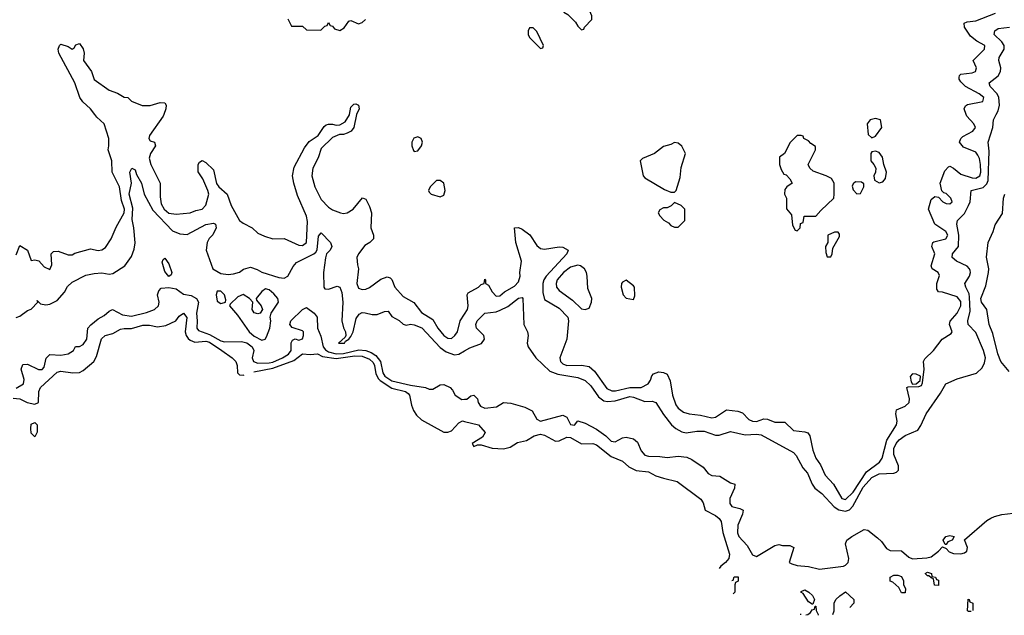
# Model space of a CAD drawing. Header units: inches. Extents: x 2380249 to 2585472, y 382747 to 546448.
# Tile 325 of 626: x 2567609 to 2572903, y 387305 to 390509. Entities that reach past the tile are written whole.
import ezdxf

# ---------------------------------------------------------------- set-up
doc = ezdxf.new("R2010")
doc.units = ezdxf.units.IN
doc.header["$MEASUREMENT"] = 0
for name, color, linetype in [('C5368', 7, 'Continuous'), ('C5369', 7, 'Continuous'), ('C5378', 7, 'Continuous'), ('C5379', 7, 'Continuous')]:
    doc.layers.add(name, color=color, linetype=linetype)

msp = doc.modelspace()

# ---------------------------------------------------------------- linework, layer by layer
at = {"layer": 'C5368', "color": 4}
for points, elevation in [([(2567590, 389244.7), (2567610, 389294), (2567650.7, 389270), (2567670, 389214), (2567690, 389218), (2567711.6, 389211.6), (2567739.6, 389179.6), (2567770, 389166), (2567782, 389190), (2567778, 389250), (2567790, 389262), (2567816.4, 389263.6), (2567870, 389244.7), (2567890, 389244.7), (2567906, 389254), (2567990, 389276), (2568030, 389267.3), (2568050, 389270.8), (2568070, 389284.7), (2568100.9, 389330), (2568127.2, 389392.8), (2568169.6, 389470), (2568172.1, 389490), (2568156.6, 389536.6), (2568144.7, 389610), (2568105.2, 389690), (2568103.7, 389750), (2568084, 389810), (2568088.7, 389830), (2568088.7, 389870), (2568062.7, 389950), (2568024.2, 389984.2), (2568012.2, 390000)], 28), ([(2568384.2, 390000), (2568380.7, 389990), (2568307.3, 389887.3), (2568302.8, 389870), (2568310, 389858), (2568334, 389850), (2568338.8, 389830), (2568312.7, 389790), (2568304.9, 389764.9), (2568313.4, 389730), (2568364.9, 389630), (2568364.1, 389555.9), (2568370, 389518), (2568385.5, 389490), (2568410, 389468), (2568450, 389464), (2568526, 389470), (2568556.5, 389483.5), (2568589.1, 389490.9), (2568610, 389512), (2568625.2, 389570), (2568621.2, 389590), (2568592.7, 389652.7), (2568568.8, 389691.1), (2568568.8, 389731.1), (2568576.4, 389743.6), (2568590, 389752), (2568610, 389742), (2568650, 389702), (2568667.7, 389627.7), (2568678.8, 389610), (2568724, 389570), (2568745.5, 389510), (2568790.8, 389430), (2568810, 389414), (2568858, 389390), (2568890, 389361), (2568924.5, 389344.5), (2568970, 389331.3), (2569030, 389332), (2569110, 389297.3), (2569130, 389294), (2569151.6, 389310), (2569156.3, 389423.7), (2569150, 389453.2), (2569103.1, 389563.1), (2569082, 389630), (2569075.4, 389670), (2569084.4, 389715.6), (2569140.4, 389819.6), (2569165.6, 389854.4), (2569213.1, 389886.9), (2569245.9, 389934.1), (2569256.9, 389943.1), (2569270, 389948.2), (2569290, 389948.2), (2569310, 389941.6), (2569330, 389943), (2569359.7, 389960.3), (2569382.5, 389997.5), (2569382.9, 390000)], 28), ([(2569419.9, 390000), (2569404.9, 389930), (2569390.3, 389909.7), (2569370, 389898.4), (2569350, 389892), (2569328.4, 389891.6), (2569290, 389875.6), (2569230, 389817), (2569214, 389766), (2569185.7, 389710), (2569180.3, 389670), (2569195.3, 389610), (2569230, 389542), (2569270, 389500.7), (2569290, 389486.8), (2569334, 389470), (2569350, 389467.3), (2569370, 389471), (2569402, 389490), (2569451.2, 389551.1), (2569470, 389544.7), (2569490, 389504.7), (2569500.5, 389470), (2569497.3, 389390), (2569511, 389350), (2569511.3, 389330), (2569492, 389310), (2569464.9, 389295.1), (2569431.3, 389250), (2569422, 389230), (2569424.7, 389190), (2569431, 389170), (2569420.7, 389090), (2569430, 389066), (2569450, 389058.8), (2569470, 389059.1), (2569490, 389068), (2569550, 389113.4), (2569585.4, 389125.4), (2569601, 389121), (2569610, 389112), (2569626, 389070), (2569670, 389021), (2569728.1, 388988.1), (2569770, 388934), (2569830, 388897.3), (2569857.1, 388850), (2569890, 388810.6), (2569910, 388796.3), (2569930, 388794), (2569949.2, 388810), (2569962.7, 388830), (2569977, 388890), (2570000, 388925.2)], 28), ([(2567590, 388907.3), (2567610, 388914.8), (2567650, 388944.7), (2567670, 388951.3), (2567706, 388990), (2567702, 388998), (2567721.4, 388981.4), (2567750, 388974.8), (2567770, 388978.8), (2567810, 388998.8), (2567850, 389042.8), (2567866.6, 389073.4), (2567890, 389097.3), (2567964.8, 389135.2), (2568010, 389144.9), (2568050, 389146.8), (2568090, 389141), (2568110, 389144.7), (2568174.2, 389185.8), (2568210, 389236), (2568224.6, 389275.4), (2568229.7, 389309.7), (2568223, 389390), (2568214, 389434), (2568216.3, 389496.3), (2568197.4, 389570), (2568209.6, 389630), (2568201.2, 389690), (2568211.2, 389711.1), (2568230, 389702), (2568237.3, 389677.3), (2568264, 389630), (2568278.4, 389570), (2568324.7, 389484.7), (2568430, 389373), (2568470, 389357.6), (2568510, 389353.4), (2568610, 389407.7), (2568650, 389414.8), (2568662, 389410), (2568666, 389390), (2568647.1, 389352.9), (2568627.5, 389332.5), (2568616, 389310), (2568611, 389270), (2568648, 389170), (2568690, 389144.4), (2568730, 389139.3), (2568758.4, 389141.6), (2568790, 389150.8), (2568812.1, 389167.9), (2568850, 389177.3), (2568885.2, 389165.2), (2568910, 389150.8), (2569002.5, 389122.5), (2569030, 389119.1), (2569050, 389130.6), (2569079, 389181), (2569097.4, 389202.6), (2569189.5, 389250), (2569200.4, 389259.6), (2569208.4, 389271.6), (2569215.9, 389344.1), (2569230, 389362), (2569279.5, 389310), (2569286.4, 389290), (2569278, 389270), (2569259.1, 389250), (2569252.5, 389227.5), (2569242, 389150), (2569244.9, 389070), (2569250, 389061), (2569270, 389059.1), (2569315.5, 389075.5), (2569330.4, 389070.4), (2569341.1, 389041.1), (2569345.7, 388990), (2569341.6, 388890), (2569350, 388851.3), (2569360.7, 388830), (2569362.8, 388810), (2569359.1, 388800.9), (2569322.8, 388770), (2569356, 388770), (2569360.1, 388779.9), (2569379, 388790), (2569390, 388804.7), (2569402.7, 388830), (2569417.7, 388902.3), (2569434.3, 388925.7), (2569450, 388933.4), (2569467, 388933), (2569503.9, 388923.9), (2569530, 388922.8), (2569570, 388939.1), (2569590, 388941), (2569610, 388912), (2569650, 388892), (2569671.2, 388871.1), (2569686.4, 388866.4), (2569709.3, 388870.7), (2569730, 388868.4), (2569771.4, 388851.5), (2569870, 388745.5), (2569902.5, 388722.5), (2569946.7, 388706.7), (2569970, 388710.3), (2570000, 388727.6)], 24), ([(2567590, 388527.4), (2567629.6, 388550.4), (2567633, 388573), (2567617.2, 388630), (2567625.2, 388654.8), (2567650, 388656), (2567710, 388627.3), (2567730, 388627.3), (2567739.5, 388640.5), (2567751.5, 388688.5), (2567770, 388707.7), (2567830, 388704.9), (2567870, 388711.3), (2567898, 388730), (2567909.1, 388750.9), (2567930, 388752), (2567950, 388762), (2567969, 388790), (2567975.1, 388850), (2567991.3, 388868.7), (2568030, 388900.7), (2568062.7, 388917.3), (2568090, 388941), (2568108, 388950), (2568161.1, 388921.1), (2568210, 388914.9), (2568290, 388934.4), (2568334, 388950), (2568355.1, 388970), (2568358.4, 388990), (2568349.6, 389030), (2568357, 389050), (2568370, 389064.9), (2568410, 389068), (2568450, 389062), (2568490, 389032.7), (2568530, 389026.3), (2568558.7, 389010), (2568570.3, 388990), (2568559, 388930), (2568563.6, 388890), (2568561.6, 388850), (2568570, 388837.3), (2568630, 388816.5), (2568690, 388781.3), (2568710, 388777.3), (2568802.2, 388777.8), (2568830, 388770.9), (2568858.2, 388750), (2568868, 388730), (2568858, 388690), (2568865.5, 388670), (2568890, 388661.5), (2568950, 388662.7), (2568970, 388667.1), (2569021.3, 388690), (2569053.3, 388710), (2569068, 388730), (2569069.3, 388770.7), (2569075.3, 388784.7), (2569090, 388792), (2569110, 388786), (2569130, 388792), (2569135.1, 388810), (2569135.1, 388830), (2569130, 388836), (2569074, 388854), (2569062, 388870), (2569066.6, 388890), (2569130, 388950.7), (2569150, 388962), (2569192, 388930), (2569208.8, 388910), (2569210.2, 388850), (2569227.2, 388807.2), (2569240.9, 388750), (2569253.2, 388733.2), (2569270, 388723.2), (2569310, 388712.3), (2569350, 388714.5), (2569432.9, 388732.9), (2569469.5, 388729.5), (2569499.1, 388719.1), (2569522.9, 388702.9), (2569548.2, 388670), (2569560.7, 388610), (2569572.1, 388592.1), (2569610, 388566.7), (2569710, 388543), (2569790, 388530.7), (2569810, 388521), (2569830, 388521), (2569870, 388544.9), (2569890, 388547.7), (2569922.8, 388530), (2569936.4, 388516.4), (2569950.8, 388490), (2569986.6, 388466.6), (2570000, 388467.2)], 16), ([(2567573.7, 388473.7), (2567610, 388470.4), (2567649.2, 388449.2), (2567690, 388440.3), (2567709.6, 388450.4), (2567711.3, 388510), (2567720.7, 388530), (2567810, 388613), (2567830, 388619.5), (2567894, 388610), (2567930, 388612), (2567950, 388622), (2568007.6, 388670), (2568022.4, 388697.6), (2568048.2, 388791.8), (2568069, 388810), (2568110, 388821.7), (2568150, 388843.7), (2568170, 388848.7), (2568210, 388848.9), (2568270, 388867), (2568306.9, 388866.9), (2568350, 388858), (2568395.1, 388864.9), (2568448.7, 388890), (2568466, 388914), (2568490, 388931.3), (2568506.8, 388906.8), (2568498.7, 388830), (2568503.8, 388810), (2568514.3, 388794.3), (2568524.9, 388784.9), (2568550, 388774.9), (2568610, 388780.3), (2568630, 388773.8), (2568696.3, 388730), (2568751, 388690), (2568770.4, 388670.4), (2568777.3, 388650), (2568780.7, 388610), (2568790, 388598.8), (2568810, 388597.1), (2568815.7, 388598.9)], 12), ([(2568867.5, 388614.5), (2568970, 388635.2), (2569083.5, 388676.5), (2569130, 388711.6), (2569170, 388708.9), (2569210, 388712.7), (2569237.8, 388697.8), (2569310, 388686.4), (2569410, 388700.7), (2569450, 388699.1), (2569490, 388682.8), (2569510, 388664.4), (2569517.2, 388650), (2569524.5, 388604.5), (2569537.7, 388577.7), (2569547.6, 388567.6), (2569610, 388527.2), (2569682.8, 388510), (2569698, 388498), (2569704.4, 388490), (2569715.3, 388435.3), (2569726.5, 388406.5), (2569742, 388382), (2569770, 388356.4), (2569890, 388290.4), (2569910, 388290.4), (2569930, 388298.4), (2569970, 388341), (2569989.3, 388350.7), (2570000, 388348.1)], 12)]:
    msp.add_lwpolyline(points, dxfattribs=dict(at, elevation=elevation))
for points, elevation in [([(2569750, 389879), (2569727.5, 389872.5), (2569717.3, 389850), (2569717.3, 389830), (2569726.2, 389806.2), (2569730, 389801), (2569750, 389804.7), (2569768.7, 389830), (2569774, 389850), (2569768, 389870)], 32), ([(2569870, 389644), (2569850, 389644), (2569816, 389610), (2569807.3, 389590), (2569810, 389582), (2569822, 389570), (2569870, 389556), (2569890, 389564.7), (2569897.2, 389590), (2569888.7, 389630)], 32), ([(2568410, 389128.7), (2568390, 389155.3), (2568374.6, 389205.4), (2568380.2, 389219.8), (2568390, 389226), (2568410, 389196), (2568426, 389150), (2568423.6, 389136.4)], 16), ([(2568690, 389049.2), (2568670, 389048.7), (2568664.4, 389030), (2568670, 388996), (2568690, 388982), (2568710, 388987.3), (2568715.3, 388990), (2568717, 389003), (2568709.2, 389030)], 24), ([(2568930, 389060.9), (2568910, 389047), (2568880.7, 389010), (2568881.4, 389001.4), (2568907.3, 388970), (2568914.8, 388950), (2568902, 388930), (2568890, 388926.6), (2568870, 388933.2), (2568859.5, 388950), (2568862, 388990), (2568843.7, 389010), (2568810, 389031.1), (2568782.3, 389017.7), (2568741.1, 388978.9), (2568737.3, 388970), (2568779.7, 388919.7), (2568842.6, 388830), (2568870, 388807.3), (2568910, 388785.7), (2568929.5, 388790.5), (2568936.1, 388803.9), (2568954.3, 388850), (2568959.5, 388890), (2568956, 388910), (2568961.2, 388930), (2568999.5, 388990), (2568996, 389010), (2568974.5, 389034.5), (2568950, 389056)], 24), ([(2567690, 388266), (2567670, 388286), (2567668.7, 388310), (2567670, 388334), (2567690, 388342), (2567702, 388330), (2567702, 388290)], 8)]:
    msp.add_lwpolyline(points, close=True, dxfattribs=dict(at, elevation=elevation))
at = {"layer": 'C5369', "color": 4}
for points, elevation in [([(2569050, 390514), (2569070, 390474), (2569130, 390474), (2569150, 390454), (2569227.3, 390452.7), (2569250, 390474), (2569262, 390478), (2569270, 390494), (2569278, 390478), (2569290, 390474), (2569301, 390461), (2569330, 390451.3), (2569354, 390466), (2569378, 390502), (2569390, 390504.7), (2569430, 390486.8), (2569450, 390494.8), (2569469, 390510)], 32), ([(2568012.2, 390000), (2567990, 390029.2), (2567947.7, 390067.7), (2567931.7, 390091.7), (2567906, 390170), (2567819, 390330), (2567815.3, 390350), (2567822, 390370), (2567830, 390378), (2567870, 390364.7), (2567890, 390351.3), (2567902, 390358), (2567910, 390374), (2567930, 390382), (2567950, 390352), (2567956, 390330), (2567951.3, 390290), (2567994, 390230), (2568008.3, 390188.3), (2568090, 390131), (2568134.4, 390114.4), (2568170, 390092), (2568190, 390091.3), (2568210, 390072), (2568267.3, 390047.3), (2568310, 390047.3), (2568363.6, 390063.6), (2568390, 390062), (2568396, 390050), (2568394.8, 390030), (2568384.2, 390000)], 28), ([(2569382.9, 390000), (2569390, 390038), (2569405.1, 390054.9), (2569416.3, 390056.3), (2569430.5, 390050.5), (2569433.4, 390030), (2569419.9, 390000)], 28)]:
    msp.add_lwpolyline(points, dxfattribs=dict(at, elevation=elevation))
at = {"layer": 'C5378', "color": 4}
for points, elevation in [([(2570000, 388925.2), (2570016.2, 388950), (2570020.7, 388970), (2570015.3, 389030), (2570020.2, 389039.8), (2570075.3, 389070), (2570090, 389084.7), (2570106, 389090), (2570110, 389114), (2570114, 389110), (2570114, 389090), (2570130, 389082), (2570150, 389044.7), (2570170, 389022.8), (2570190, 389024), (2570214.7, 389045.3), (2570270, 389076.3), (2570290, 389098.8), (2570299.6, 389130), (2570298.4, 389150), (2570307, 389210), (2570276.2, 389310), (2570269, 389390), (2570290, 389390.8), (2570310, 389382.8), (2570352, 389352), (2570390, 389294), (2570410, 389279.1), (2570430, 389275.5), (2570510, 389287.7), (2570530, 389284.9), (2570558, 389270), (2570550.8, 389250), (2570440.4, 389130), (2570426.4, 389110), (2570422, 389090), (2570422, 389042), (2570430, 389004.7), (2570510, 388957.3), (2570555.5, 388910), (2570559.3, 388890), (2570550.4, 388790), (2570514, 388690), (2570517.3, 388670), (2570530, 388657.3), (2570550, 388648.8), (2570630.4, 388650.4), (2570670, 388643.8), (2570699, 388619), (2570765.8, 388525.8), (2570792.2, 388512.2), (2570812.4, 388512.4), (2570890, 388530.4), (2570950, 388530.6), (2570989, 388550), (2571001.2, 388570), (2571007.2, 388592.8), (2571016.5, 388603.5), (2571045.6, 388614.4), (2571071.2, 388611.1), (2571090, 388602), (2571107.3, 388567.3), (2571119.1, 388490), (2571137, 388437), (2571150, 388419.1), (2571178, 388398), (2571208.6, 388388.5), (2571270, 388382.4), (2571330, 388368.2), (2571350, 388370.5), (2571410, 388410.8), (2571470, 388403.8), (2571495.1, 388395.1), (2571530, 388358), (2571548.8, 388348.9), (2571570, 388347), (2571610, 388361.6), (2571630, 388360.5), (2571670, 388344.4), (2571723.5, 388343.5), (2571770, 388299.1), (2571830, 388293), (2571846.2, 388286.2), (2571857.1, 388270), (2571874.2, 388194.2), (2571890.5, 388150), (2571913.9, 388113.9), (2571939.9, 388059.9), (2571984.9, 388010), (2572030, 387934), (2572050, 387928.5), (2572090, 387967), (2572163, 388077), (2572232.7, 388130), (2572246.6, 388150), (2572271.8, 388248.2), (2572323.6, 388330), (2572327.3, 388350), (2572319.3, 388390), (2572324, 388410), (2572370, 388430.8), (2572392.3, 388450), (2572392.7, 388470), (2572379, 388530), (2572385.6, 388534.4), (2572444.2, 388535.8), (2572458.2, 388541.8), (2572464, 388556), (2572472, 388630), (2572469.3, 388670), (2572475.5, 388684.5), (2572522, 388730), (2572569.3, 388790.7), (2572618, 388822), (2572622, 388830), (2572609, 388870), (2572612.9, 388887.1), (2572650, 388930.8), (2572669.5, 388970), (2572670, 388994), (2572650, 389018), (2572570, 389043.7), (2572550, 389046), (2572540.1, 389060.1), (2572540.9, 389090), (2572554, 389134), (2572548, 389150), (2572515.3, 389170), (2572510, 389186), (2572529.3, 389250), (2572513.2, 389290), (2572519, 389310), (2572525.1, 389314.9), (2572588.7, 389330), (2572599.5, 389350), (2572589, 389370), (2572529.4, 389409.4), (2572495.3, 389490), (2572510, 389542), (2572530, 389558), (2572550, 389554), (2572572, 389530), (2572590, 389521), (2572610, 389518), (2572622, 389530), (2572615.3, 389550), (2572590, 389575.3), (2572578, 389578), (2572568, 389588), (2572559, 389630), (2572582.9, 389697.1), (2572602.7, 389717.3), (2572610, 389721), (2572630, 389711), (2572670, 389679.3), (2572730, 389658.4), (2572750, 389656.4), (2572771.3, 389670), (2572776.4, 389690), (2572775.1, 389730), (2572770, 389762), (2572761, 389781), (2572750, 389796), (2572682.9, 389822.9), (2572662, 389850), (2572669, 389870), (2572679.3, 389880.7), (2572734, 389910), (2572749, 389930), (2572739, 389950), (2572701.2, 389990), (2572697.9, 390000)], 28), ([(2570000, 388727.6), (2570030, 388744.9), (2570092, 388768), (2570108.7, 388790), (2570104, 388810), (2570065.2, 388850), (2570061.2, 388870), (2570069.3, 388890), (2570109, 388930), (2570170, 388938.4), (2570192.7, 388947.3), (2570233.8, 388966.2), (2570290, 389010.6), (2570310, 389014.8), (2570314.8, 389010), (2570318.8, 388870), (2570338.8, 388830), (2570342.8, 388810), (2570338, 388770), (2570342, 388750), (2570384.9, 388690), (2570458.9, 388618.9), (2570502.4, 388602.4), (2570610, 388583.8), (2570650, 388567.7), (2570680.5, 388540.5), (2570721.4, 388481.4), (2570750, 388459.5), (2570770, 388455.6), (2570810, 388459.6), (2570890, 388482), (2570910, 388479), (2570970, 388456), (2571010, 388456.4), (2571030, 388450.7), (2571070, 388385.5), (2571113.4, 388330), (2571137.3, 388310), (2571170, 388292.4), (2571192.8, 388287.2), (2571250, 388296.4), (2571290, 388295.8), (2571350, 388274), (2571370, 388274.9), (2571430, 388294), (2571510, 388275.5), (2571570, 388279.3), (2571595.8, 388275.8), (2571770, 388181), (2571784.5, 388164.5), (2571819.5, 388099.5), (2571844.9, 388070), (2571870.6, 388010), (2571884, 387990), (2571921.3, 387961.3), (2571988.5, 387888.5), (2572013.3, 387873.3), (2572050, 387866.3), (2572070, 387873.4), (2572088.1, 387891.9), (2572144.6, 387995.4), (2572190, 388046.5), (2572230, 388065.8), (2572310, 388070.6), (2572324.1, 388075.9), (2572334.2, 388085.8), (2572335.1, 388110), (2572309.7, 388170), (2572310, 388202), (2572321.6, 388230), (2572338, 388250), (2572370, 388273.4), (2572438.6, 388301.4), (2572454.2, 388325.8), (2572482.7, 388390), (2572560.1, 388499.9), (2572589.4, 388550.6), (2572650, 388577.3), (2572752.9, 388607.1), (2572784, 388636), (2572796.2, 388663.8), (2572801.6, 388690), (2572790.9, 388730), (2572750, 388826.6), (2572709.6, 388870), (2572707.6, 388890), (2572719.1, 388940.9), (2572716.1, 389016.1), (2572713.9, 389033.9), (2572695.8, 389070), (2572691.4, 389090), (2572716.3, 389130), (2572722, 389150), (2572719.5, 389159.5), (2572716.3, 389170), (2572702.9, 389182.9), (2572646, 389210), (2572622.7, 389230), (2572623.7, 389250), (2572657.6, 389290), (2572658.5, 389350), (2572647.3, 389410), (2572651.7, 389428.3), (2572690, 389467.7), (2572711.2, 389510), (2572719.7, 389530), (2572725.2, 389590), (2572790, 389607.4), (2572810, 389626.4), (2572815.8, 389644.2), (2572821.7, 389801.7), (2572816.9, 389850), (2572841.3, 389930), (2572844.5, 389970), (2572860.2, 390000)], 24), ([(2572930, 388617.7), (2572885, 388670), (2572868.5, 388711.5), (2572841.6, 388821.6), (2572822.2, 388870), (2572809.8, 388949.8), (2572779.7, 388990), (2572776.9, 389010), (2572803.1, 389076.9), (2572818.7, 389150), (2572820.5, 389170), (2572807.6, 389232.4), (2572816, 389310), (2572844, 389370), (2572853.6, 389406.4), (2572892.7, 389467.3), (2572899.5, 389550), (2572906, 389570)], 16), ([(2570000, 388467.2), (2570012.3, 388467.7), (2570034.6, 388485.4), (2570051.3, 388490), (2570070.5, 388470.5), (2570074.8, 388450), (2570086.8, 388430), (2570110, 388419.1), (2570172.5, 388427.5), (2570210, 388450.8), (2570250, 388446.8), (2570325.8, 388425.8), (2570364.9, 388404.9), (2570390, 388361), (2570408.8, 388348.8), (2570530, 388382), (2570551.2, 388371.1), (2570570, 388332), (2570592, 388328), (2570610, 388352), (2570650, 388338.8), (2570710, 388306), (2570760.7, 388270), (2570790, 388242.8), (2570810, 388238.8), (2570850, 388260.7), (2570870, 388264), (2570910, 388254), (2570930, 388236), (2570950.4, 388190.4), (2570970, 388166.8), (2570990, 388160.7), (2571050, 388159.3), (2571090, 388153.4), (2571150, 388160.5), (2571195.2, 388155.2), (2571223.4, 388143.4), (2571283, 388103), (2571310, 388067.3), (2571330, 388057.3), (2571374, 388054), (2571430, 388018), (2571454, 388010), (2571452, 387990), (2571427, 387933), (2571426.6, 387906.6), (2571438, 387890), (2571480.5, 387880.5), (2571498.8, 387870), (2571495.5, 387850), (2571470.4, 387790), (2571468.7, 387748.7), (2571476.3, 387730), (2571520.5, 387680.5), (2571550, 387631.3), (2571570, 387621), (2571670, 387681), (2571690, 387686), (2571710, 387681), (2571750, 387681), (2571770.9, 387670.9), (2571746.8, 387590), (2571761.4, 387581.4), (2571790, 387574), (2571850, 387568), (2571910, 387553.4), (2572038, 387570), (2572050, 387574.8), (2572062.7, 387590), (2572066.6, 387610), (2572049.4, 387690), (2572057.2, 387710), (2572084, 387730), (2572150, 387766.8), (2572170, 387762.8), (2572221.7, 387721.7), (2572242, 387702), (2572270, 387663.8), (2572290, 387654.4), (2572350, 387652.7), (2572390, 387618.4), (2572410, 387608.5), (2572486.2, 387613.8), (2572510, 387620.4), (2572549.2, 387650), (2572570, 387674), (2572590, 387664.7), (2572606.4, 387646.4), (2572630, 387638), (2572670, 387636.3), (2572690, 387640.7), (2572701.2, 387650), (2572705.2, 387670), (2572689, 387711), (2572810, 387814.8), (2572830, 387827.3), (2572850, 387837.3), (2572890, 387847.7), (2572950, 387854)], 16), ([(2570000, 388348.1), (2570076, 388330), (2570111.2, 388288.9), (2570096.9, 388263.1), (2570042, 388230), (2570050, 388214), (2570070, 388222), (2570090, 388222), (2570150, 388204.7), (2570210, 388201), (2570246, 388210), (2570285.2, 388234.8), (2570334.5, 388245.5), (2570375.3, 388270), (2570410, 388279.1), (2570430, 388274), (2570490, 388242.4), (2570510, 388244.4), (2570550, 388263.1), (2570570, 388262), (2570630, 388228.5), (2570690, 388230.4), (2570710, 388223), (2570790, 388159.3), (2570850, 388134), (2570883.8, 388103.8), (2570924, 388084), (2570990, 388076.4), (2571030, 388056.3), (2571070, 388042.8), (2571144.5, 388024.5), (2571272, 387930), (2571284.7, 387910), (2571294, 387870), (2571350, 387842.8), (2571370, 387826), (2571380.7, 387810), (2571390.5, 387750), (2571425.4, 387634.6), (2571421, 387610), (2571404.7, 387590), (2571378, 387570), (2571369.7, 387557.3)], 12), ([(2571437.2, 387492.2), (2571446, 387494), (2571450, 387512), (2571472.7, 387512.7), (2571471.6, 387488.4), (2571458, 387482), (2571454, 387470), (2571454, 387430), (2571445.7, 387421.2)], 12), ([(2571982, 387310), (2571988.7, 387330), (2571989.1, 387370.9), (2571998, 387390), (2572018, 387410), (2572050, 387431.3), (2572094, 387390), (2572094, 387370), (2572073.4, 387348.1)], 12), ([(2571836.1, 387307.5), (2571846, 387310), (2571860.4, 387319.6), (2571870, 387334), (2571882, 387338), (2571886, 387354), (2571890, 387354), (2571891.6, 387331.6), (2571902, 387310), (2571902.6, 387305.2)], 12), ([(2572710, 387326), (2572706, 387330), (2572708.4, 387391.6), (2572714, 387390), (2572718, 387378), (2572734, 387370), (2572734, 387330.4)], 12), ([(2571806, 387311.4), (2571808.4, 387311.6), (2571810, 387310.9)], 12), ([(2572725.4, 387326), (2572710, 387326)], 12)]:
    msp.add_lwpolyline(points, dxfattribs=dict(at, elevation=elevation))
for points, elevation in [([(2572210, 389977.2), (2572182, 389970), (2572166, 389950), (2572172, 389892), (2572190, 389874), (2572210, 389882), (2572244, 389930), (2572238, 389970)], 32), ([(2571130, 389848), (2571110, 389838), (2571070, 389828), (2571022, 389790), (2570956.9, 389763.1), (2570944.7, 389750), (2570961, 389670), (2570970, 389658), (2571075.3, 389595.3), (2571110, 389582), (2571130, 389582), (2571138, 389590), (2571160.2, 389659.8), (2571165.6, 389714.4), (2571188, 389790), (2571168.4, 389828.4), (2571150, 389846)], 32), ([(2571810, 389886), (2571790, 389886), (2571751.6, 389848.4), (2571722, 389790), (2571694, 389770), (2571694, 389730), (2571703.6, 389703.6), (2571718, 389678), (2571730, 389674), (2571750, 389654), (2571762, 389630), (2571734, 389610), (2571723.6, 389596.4), (2571722, 389570), (2571731.3, 389550), (2571732.7, 389492.7), (2571759.6, 389459.6), (2571763.6, 389403.6), (2571778, 389378), (2571790, 389374), (2571806, 389390), (2571807.3, 389412.7), (2571822, 389418), (2571827.3, 389452.7), (2571890, 389452), (2571916.4, 389483.6), (2571986, 389550), (2571988, 389570), (2571988, 389630), (2571974.6, 389654.6), (2571946, 389670), (2571874.6, 389694.6), (2571858, 389710), (2571848.8, 389731.1), (2571888, 389810), (2571887.3, 389827.3), (2571863.1, 389843.1), (2571850, 389858), (2571826, 389870), (2571822, 389882)], 32), ([(2572210, 389802), (2572190, 389798), (2572184.7, 389790), (2572184.7, 389750), (2572202, 389730), (2572212, 389710), (2572211.3, 389690), (2572201, 389670), (2572206, 389646), (2572230, 389631.3), (2572250, 389638), (2572264.7, 389655.3), (2572268.8, 389688.9), (2572255.3, 389730), (2572248.7, 389770), (2572230, 389795.3)], 32), ([(2572103.6, 389636.4), (2572090, 389626), (2572085.4, 389614.6), (2572090, 389594), (2572110, 389572), (2572130, 389574), (2572148, 389610), (2572147.3, 389627.3), (2572134.6, 389634.6)], 32), ([(2571130, 389526), (2571111.6, 389508.4), (2571090, 389498), (2571070, 389498), (2571050, 389486), (2571042, 389470), (2571050, 389454), (2571071.6, 389431.6), (2571096.9, 389416.9), (2571110, 389402), (2571130, 389394), (2571150, 389394), (2571186, 389430), (2571186, 389490), (2571166, 389510)], 32), ([(2572010, 389366), (2571990, 389366), (2571954, 389350), (2571954, 389310), (2571942, 389290), (2571943.6, 389256.4), (2571950, 389234), (2571970, 389234), (2571978, 389250), (2571980.4, 389279.6), (2572016.4, 389343.6), (2572016.4, 389356.4)], 32), ([(2570610, 389189.4), (2570570, 389177.6), (2570532.7, 389150), (2570498.4, 389110), (2570492.7, 389090), (2570495.5, 389070), (2570510, 389053.4), (2570581.3, 389001.3), (2570630, 388954.8), (2570650, 388951), (2570670, 388958), (2570684, 388990), (2570685.2, 389010), (2570663.7, 389063.7), (2570660.9, 389130), (2570656, 389150), (2570645.2, 389170), (2570624.8, 389184.8)], 32), ([(2570870, 389108), (2570850, 389098), (2570844.7, 389090), (2570842.8, 389070), (2570854, 389030), (2570870, 389010.8), (2570910, 389004.7), (2570916, 389024), (2570914, 389070), (2570910, 389078)], 32), ([(2572410, 388604.8), (2572396.5, 388590), (2572401.9, 388561.9), (2572408.8, 388548.8), (2572430, 388549.7), (2572450, 388567.9), (2572452.3, 388592.3), (2572430, 388603.2)], 32), ([(2572586, 387686), (2572575.3, 387710), (2572588.7, 387730), (2572610, 387734), (2572634, 387730), (2572622, 387710), (2572599.8, 387700.2), (2572590, 387686)], 16), ([(2572350, 387426), (2572335.3, 387455.3), (2572303.1, 387483.1), (2572289.3, 387489.3), (2572289.3, 387510.7), (2572310, 387522), (2572330, 387522), (2572350, 387514), (2572362, 387490), (2572362, 387470), (2572371.3, 387450), (2572370, 387426)], 12), ([(2572550, 387466), (2572527.3, 387467.3), (2572522, 387502), (2572510, 387506), (2572498, 387518), (2572490, 387518), (2572478, 387530), (2572490, 387538), (2572512, 387530), (2572514, 387514), (2572534, 387510), (2572538, 387498), (2572550, 387494)], 12), ([(2571870, 387366), (2571850, 387378), (2571822, 387422), (2571808.7, 387430), (2571810, 387434), (2571830, 387442), (2571852, 387430), (2571871.2, 387411.1), (2571882, 387390), (2571874, 387366)], 12)]:
    msp.add_lwpolyline(points, close=True, dxfattribs=dict(at, elevation=elevation))
at = {"layer": 'C5379', "color": 4, "elevation": 32}
for points in [[(2570610, 390638), (2570591.6, 390628.4), (2570558, 390622), (2570554, 390610), (2570534, 390590), (2570534, 390550), (2570556.9, 390536.9), (2570596.9, 390496.9), (2570610, 390474), (2570630, 390454), (2570642, 390458), (2570646, 390470), (2570686, 390510), (2570686, 390530), (2570668.4, 390568.4), (2570668, 390590), (2570658, 390610)], [(2570370, 390466), (2570350, 390466), (2570342, 390450), (2570342, 390430), (2570350, 390414), (2570410, 390354), (2570422, 390358), (2570426, 390370), (2570390, 390446)]]:
    msp.add_lwpolyline(points, close=True, dxfattribs=at)
at = {"layer": 'C5379', "color": 4}
for points, elevation in [([(2572697.9, 390000), (2572688, 390030), (2572694.6, 390045.4), (2572706, 390054), (2572788, 390070), (2572793.2, 390090), (2572768.7, 390110), (2572694, 390150), (2572670, 390175.3), (2572661.2, 390190), (2572661.2, 390198.8), (2572662, 390210), (2572670, 390216), (2572730, 390224), (2572749, 390231), (2572754, 390250), (2572735.3, 390290), (2572797.2, 390350), (2572799, 390370), (2572754.7, 390394.7), (2572721, 390421), (2572688.7, 390470), (2572688, 390490), (2572702.7, 390497.3), (2572750, 390503.8), (2572855.6, 390544.4)], 28), ([(2572860.2, 390000), (2572870, 390018.8), (2572876.8, 390050), (2572873.3, 390090), (2572865.4, 390110), (2572826.6, 390150), (2572820.9, 390170), (2572870, 390206.7), (2572883.5, 390230), (2572885.1, 390250), (2572873, 390290), (2572874.7, 390305.3), (2572902, 390350), (2572902, 390370), (2572890, 390389.5), (2572849.4, 390430.6), (2572852.7, 390450), (2572870, 390461.6), (2572931.1, 390468.9)], 24)]:
    msp.add_lwpolyline(points, dxfattribs=dict(at, elevation=elevation))

doc.saveas('drawing.dxf')
